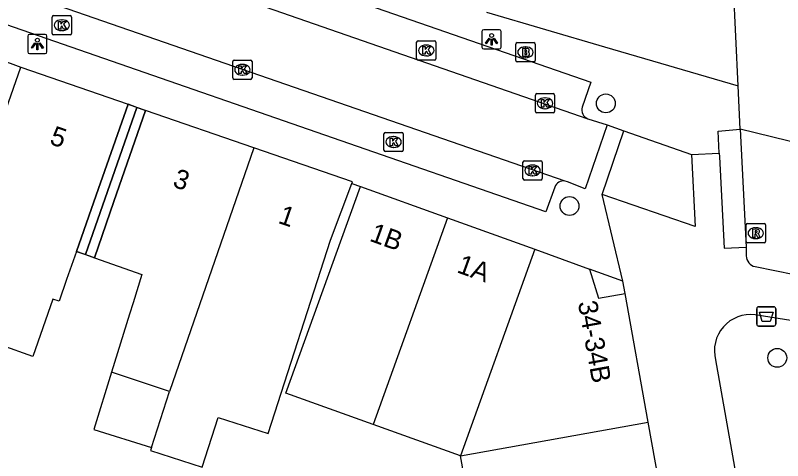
# Model space of a CAD drawing. Extents: x 160026 to 161302, y 384757 to 385701.
# Drawn here: x 160753.58 to 160793.39, y 385184.97 to 385208.08 of the extents above; entities that cross this region are included whole.
import ezdxf

# ---------------------------------------------------------------- set-up
doc = ezdxf.new("R2010")
doc.units = 0
for name, color, linetype in [('IMGEO_Afvalbak', 7, 'Continuous'), ('IMGEO_Boom', 7, 'Continuous'), ('IMGEO_Brandkraan', 7, 'Continuous'), ('IMGEO_Erf', 7, 'Continuous'), ('IMGEO_Kolk', 7, 'Continuous'), ('IMGEO_Lichtpunt', 7, 'Continuous'), ('IMGEO_Pand', 7, 'Continuous'), ('IMGEO_Pand_nummerreeks', 7, 'Continuous'), ('IMGEO_Pand_overbouw', 7, 'Continuous'), ('IMGEO_Rijbaan_lokaal_open', 7, 'Continuous'), ('IMGEO_Rioolput', 7, 'Continuous'), ('IMGEO_Voetpad_open', 7, 'Continuous')]:
    doc.layers.add(name, color=color, linetype=linetype)

msp = doc.modelspace()

# ---------------------------------------------------------------- linework, layer by layer
at = {"layer": 'IMGEO_Afvalbak'}
for p, q in [((160792.047, 385192.059), (160792.047, 385192.859)), ((160792.047, 385192.859), (160792.047, 385192.059)), ((160792.147, 385192.959), (160792.937, 385192.959)), ((160792.937, 385192.959), (160792.147, 385192.959)), ((160793.037, 385192.859), (160793.037, 385192.059)), ((160793.037, 385192.059), (160793.037, 385192.859)), ((160792.937, 385191.959), (160792.147, 385191.959)), ((160792.147, 385191.959), (160792.937, 385191.959))]:
    msp.add_line(p, q, dxfattribs=at)
msp.add_lwpolyline([(160792.19, 385192.673), (160792.894, 385192.673), (160792.745, 385192.203), (160792.339, 385192.203), (160792.19, 385192.673)], dxfattribs=at)
for centre, start, end in [((160792.147, 385192.859), 90, 180), ((160792.147, 385192.859), 90, 180), ((160792.937, 385192.859), 0, 90), ((160792.937, 385192.859), 360, 90), ((160792.147, 385192.059), 180, 270), ((160792.147, 385192.059), 180, 270), ((160792.937, 385192.059), 270, 0), ((160792.937, 385192.059), 270, 0)]:
    msp.add_arc(centre, 0.1, start, end, dxfattribs=at)
at = {"layer": 'IMGEO_Boom'}
for centre in [(160784.223, 385203.513), (160782.337, 385198.189), (160793.115, 385190.308)]:
    msp.add_circle(centre, 0.489, dxfattribs=at)
at = {"layer": 'IMGEO_Brandkraan'}
for p, q in [((160779.549, 385205.74), (160779.549, 385206.592)), ((160779.624, 385206.666), (160780.476, 385206.666)), ((160780.55, 385206.592), (160780.55, 385205.74)), ((160780.037, 385206.446), (160780.062, 385206.446)), ((160780.06, 385205.886), (160780.035, 385205.886)), ((160780.476, 385205.666), (160779.624, 385205.666))]:
    msp.add_line(p, q, dxfattribs=at)
for points in [[(160779.549, 385205.74), (160779.549, 385206.592)], [(160779.624, 385206.666), (160780.476, 385206.666)], [(160780.55, 385206.592), (160780.55, 385205.74)], [(160779.897, 385206.366), (160779.897, 385205.966), (160780.11, 385205.966)], [(160780.128, 385206.366), (160779.897, 385206.366)], [(160780.076, 385206.285), (160780.022, 385206.285), (160780.022, 385206.209)], [(160780.022, 385206.209), (160780.075, 385206.209)], [(160780.084, 385206.133), (160780.022, 385206.133), (160780.022, 385206.052)], [(160780.022, 385206.052), (160780.084, 385206.052)], [(160780.476, 385205.666), (160779.624, 385205.666)]]:
    msp.add_lwpolyline(points, dxfattribs=at)
for centre, radius, start, end in [((160779.626, 385206.59), 0.0765, 91.552, 178.448), ((160779.626, 385206.59), 0.0765, 91.552, 178.448), ((160780.474, 385206.59), 0.0765, 1.552, 88.448), ((160780.474, 385206.59), 0.0765, 1.552, 88.448), ((160780.077, 385206.247), 0.0379, 267.8285, 90.9355), ((160780.132, 385206.221), 0.145, 59.4692, 91.5367), ((160780.157, 385206.268), 0.0922, 285.5137, 58.1501), ((160780.085, 385206.092), 0.0404, 269.8759, 90.5077), ((160780.116, 385206.217), 0.251, 268.6676, 293.5347), ((160780.162, 385206.076), 0.105, 301.3115, 78.989), ((160779.626, 385205.742), 0.0765, 181.552, 268.448), ((160779.626, 385205.742), 0.0765, 181.552, 268.448), ((160780.474, 385205.742), 0.0765, 271.552, 358.448), ((160780.474, 385205.742), 0.0765, 271.552, 358.448)]:
    msp.add_arc(centre, radius, start, end, dxfattribs=at)
for centre, major_axis, ratio, start_param, end_param in [((160780.036, 385206.166), (-0.387, 0.002), 0.722429, 4.712389, 7.853982), ((160780.061, 385206.166), (-0.39, 0.002), 0.717154, 1.570796, 4.712389)]:
    msp.add_ellipse(centre, major_axis=major_axis, ratio=ratio, start_param=start_param, end_param=end_param, dxfattribs=at)
at = {"layer": 'IMGEO_Erf'}
msp.add_lwpolyline([(160757.684, 385195.503), (160756.756, 385195.829)], dxfattribs=at)
at = {"layer": 'IMGEO_Kolk'}
for p, q in [((160755.494, 385207.145), (160755.494, 385207.997)), ((160755.569, 385208.071), (160756.421, 385208.071)), ((160755.982, 385207.851), (160756.007, 385207.851)), ((160756.495, 385207.997), (160756.495, 385207.145)), ((160756.421, 385207.071), (160755.569, 385207.071)), ((160756.005, 385207.291), (160755.98, 385207.291)), ((160774.403, 385205.835), (160774.403, 385206.687)), ((160774.478, 385206.761), (160775.33, 385206.761)), ((160775.404, 385206.687), (160775.404, 385205.835)), ((160774.891, 385206.541), (160774.916, 385206.541)), ((160774.914, 385205.981), (160774.889, 385205.981)), ((160764.863, 385204.834), (160764.863, 385205.686)), ((160764.938, 385205.76), (160765.79, 385205.76)), ((160765.351, 385205.54), (160765.376, 385205.54)), ((160765.864, 385205.686), (160765.864, 385204.834)), ((160775.33, 385205.761), (160774.478, 385205.761)), ((160765.79, 385204.76), (160764.938, 385204.76)), ((160765.374, 385204.98), (160765.349, 385204.98)), ((160780.563, 385203.093), (160780.563, 385203.945)), ((160780.638, 385204.019), (160781.49, 385204.019)), ((160781.051, 385203.799), (160781.076, 385203.799)), ((160781.564, 385203.945), (160781.564, 385203.093)), ((160781.49, 385203.019), (160780.638, 385203.019)), ((160781.074, 385203.239), (160781.049, 385203.239)), ((160772.707, 385201.085), (160772.707, 385201.937)), ((160772.782, 385202.011), (160773.634, 385202.011)), ((160773.708, 385201.937), (160773.708, 385201.085)), ((160773.195, 385201.791), (160773.22, 385201.791)), ((160773.634, 385201.011), (160772.782, 385201.011)), ((160773.218, 385201.231), (160773.193, 385201.231)), ((160779.917, 385199.611), (160779.917, 385200.463)), ((160779.992, 385200.537), (160780.844, 385200.537)), ((160780.405, 385200.317), (160780.43, 385200.317)), ((160780.918, 385200.463), (160780.918, 385199.611)), ((160780.844, 385199.537), (160779.992, 385199.537)), ((160780.428, 385199.757), (160780.403, 385199.757))]:
    msp.add_line(p, q, dxfattribs=at)
for points in [[(160755.494, 385207.145), (160755.494, 385207.997)], [(160755.569, 385208.071), (160756.421, 385208.071)], [(160756.495, 385207.997), (160756.495, 385207.145)], [(160755.815, 385207.771), (160755.938, 385207.771), (160755.938, 385207.62), (160756.068, 385207.771), (160756.232, 385207.771), (160756.086, 385207.62), (160756.239, 385207.371), (160756.087, 385207.371), (160756.002, 385207.535), (160755.938, 385207.468), (160755.938, 385207.371), (160755.815, 385207.371), (160755.815, 385207.771)], [(160756.421, 385207.071), (160755.569, 385207.071)], [(160774.403, 385205.835), (160774.403, 385206.687)], [(160774.478, 385206.761), (160775.33, 385206.761)], [(160775.404, 385206.687), (160775.404, 385205.835)], [(160774.724, 385206.461), (160774.847, 385206.461), (160774.847, 385206.31), (160774.977, 385206.461), (160775.141, 385206.461), (160774.995, 385206.31), (160775.148, 385206.061), (160774.996, 385206.061), (160774.911, 385206.225), (160774.847, 385206.158), (160774.847, 385206.061), (160774.724, 385206.061), (160774.724, 385206.461)], [(160764.863, 385204.834), (160764.863, 385205.686)], [(160764.938, 385205.76), (160765.79, 385205.76)], [(160765.184, 385205.46), (160765.307, 385205.46), (160765.307, 385205.309), (160765.437, 385205.46), (160765.601, 385205.46), (160765.455, 385205.309), (160765.608, 385205.06), (160765.456, 385205.06), (160765.371, 385205.224), (160765.307, 385205.157), (160765.307, 385205.06), (160765.184, 385205.06), (160765.184, 385205.46)], [(160765.864, 385205.686), (160765.864, 385204.834)], [(160775.33, 385205.761), (160774.478, 385205.761)], [(160765.79, 385204.76), (160764.938, 385204.76)], [(160780.563, 385203.093), (160780.563, 385203.945)], [(160780.638, 385204.019), (160781.49, 385204.019)], [(160781.564, 385203.945), (160781.564, 385203.093)], [(160780.884, 385203.719), (160781.007, 385203.719), (160781.007, 385203.568), (160781.137, 385203.719), (160781.301, 385203.719), (160781.155, 385203.568), (160781.308, 385203.319), (160781.156, 385203.319), (160781.071, 385203.483), (160781.007, 385203.416), (160781.007, 385203.319), (160780.884, 385203.319), (160780.884, 385203.719)], [(160781.49, 385203.019), (160780.638, 385203.019)], [(160772.707, 385201.085), (160772.707, 385201.937)], [(160772.782, 385202.011), (160773.634, 385202.011)], [(160773.708, 385201.937), (160773.708, 385201.085)], [(160773.028, 385201.711), (160773.151, 385201.711), (160773.151, 385201.56), (160773.281, 385201.711), (160773.445, 385201.711), (160773.299, 385201.56), (160773.452, 385201.311), (160773.3, 385201.311), (160773.215, 385201.475), (160773.151, 385201.408), (160773.151, 385201.311), (160773.028, 385201.311), (160773.028, 385201.711)], [(160773.634, 385201.011), (160772.782, 385201.011)], [(160779.917, 385199.611), (160779.917, 385200.463)], [(160779.992, 385200.537), (160780.844, 385200.537)], [(160780.238, 385200.237), (160780.361, 385200.237), (160780.361, 385200.086), (160780.491, 385200.237), (160780.655, 385200.237), (160780.509, 385200.086), (160780.662, 385199.837), (160780.51, 385199.837), (160780.425, 385200.001), (160780.361, 385199.934), (160780.361, 385199.837), (160780.238, 385199.837), (160780.238, 385200.237)], [(160780.918, 385200.463), (160780.918, 385199.611)], [(160780.844, 385199.537), (160779.992, 385199.537)]]:
    msp.add_lwpolyline(points, dxfattribs=at)
for centre, start, end in [((160755.571, 385207.995), 91.552, 178.448), ((160755.571, 385207.995), 91.552, 178.448), ((160756.419, 385207.995), 1.552, 88.448), ((160756.419, 385207.995), 1.552, 88.448), ((160755.571, 385207.147), 181.552, 268.448), ((160755.571, 385207.147), 181.552, 268.448), ((160756.419, 385207.147), 271.552, 358.448), ((160756.419, 385207.147), 271.552, 358.448), ((160774.48, 385206.685), 91.552, 178.448), ((160774.48, 385206.685), 91.552, 178.448), ((160775.328, 385206.685), 1.552, 88.448), ((160775.328, 385206.685), 1.552, 88.448), ((160774.48, 385205.837), 181.552, 268.448), ((160774.48, 385205.837), 181.552, 268.448), ((160775.328, 385205.837), 271.552, 358.448), ((160775.328, 385205.837), 271.552, 358.448), ((160764.94, 385205.684), 91.552, 178.448), ((160764.94, 385205.684), 91.552, 178.448), ((160765.788, 385205.684), 1.552, 88.448), ((160765.788, 385205.684), 1.552, 88.448), ((160764.94, 385204.836), 181.552, 268.448), ((160764.94, 385204.836), 181.552, 268.448), ((160765.788, 385204.836), 271.552, 358.448), ((160765.788, 385204.836), 271.552, 358.448), ((160780.64, 385203.943), 91.552, 178.448), ((160780.64, 385203.943), 91.552, 178.448), ((160781.488, 385203.943), 1.552, 88.448), ((160781.488, 385203.943), 1.552, 88.448), ((160780.64, 385203.095), 181.552, 268.448), ((160780.64, 385203.095), 181.552, 268.448), ((160781.488, 385203.095), 271.552, 358.448), ((160781.488, 385203.095), 271.552, 358.448), ((160772.784, 385201.935), 91.552, 178.448), ((160772.784, 385201.935), 91.552, 178.448), ((160773.632, 385201.935), 1.552, 88.448), ((160773.632, 385201.935), 1.552, 88.448), ((160772.784, 385201.087), 181.552, 268.448), ((160772.784, 385201.087), 181.552, 268.448), ((160773.632, 385201.087), 271.552, 358.448), ((160773.632, 385201.087), 271.552, 358.448), ((160779.994, 385200.461), 91.552, 178.448), ((160779.994, 385200.461), 91.552, 178.448), ((160780.842, 385200.461), 1.552, 88.448), ((160780.842, 385200.461), 1.552, 88.448), ((160779.994, 385199.613), 181.552, 268.448), ((160779.994, 385199.613), 181.552, 268.448), ((160780.842, 385199.613), 271.552, 358.448), ((160780.842, 385199.613), 271.552, 358.448)]:
    msp.add_arc(centre, 0.0765, start, end, dxfattribs=at)
for centre, major_axis, ratio, start_param, end_param in [((160755.981, 385207.571), (-0.387, 0.002), 0.722429, 4.712389, 7.853982), ((160756.006, 385207.571), (-0.39, 0.002), 0.717154, 1.570796, 4.712389), ((160774.89, 385206.261), (-0.387, 0.002), 0.722429, 4.712389, 7.853982), ((160774.915, 385206.261), (-0.39, 0.002), 0.717154, 1.570796, 4.712389), ((160765.35, 385205.26), (-0.387, 0.002), 0.722429, 4.712389, 7.853982), ((160765.375, 385205.26), (-0.39, 0.002), 0.717154, 1.570796, 4.712389), ((160781.05, 385203.519), (-0.387, 0.002), 0.722429, 4.712389, 7.853982), ((160781.075, 385203.519), (-0.39, 0.002), 0.717154, 1.570796, 4.712389), ((160773.194, 385201.511), (-0.387, 0.002), 0.722429, 4.712389, 7.853982), ((160773.219, 385201.511), (-0.39, 0.002), 0.717154, 1.570796, 4.712389), ((160780.404, 385200.037), (-0.387, 0.002), 0.722429, 4.712389, 7.853982), ((160780.429, 385200.037), (-0.39, 0.002), 0.717154, 1.570796, 4.712389)]:
    msp.add_ellipse(centre, major_axis=major_axis, ratio=ratio, start_param=start_param, end_param=end_param, dxfattribs=at)
at = {"layer": 'IMGEO_Lichtpunt'}
for p, q in [((160754.226, 385206.998), (160754.226, 385206.191)), ((160754.226, 385206.998), (160754.226, 385206.191)), ((160755.128, 385207.093), (160754.32, 385207.093)), ((160755.128, 385207.093), (160754.32, 385207.093)), ((160755.222, 385206.191), (160755.222, 385206.998)), ((160755.222, 385206.191), (160755.222, 385206.998)), ((160777.794, 385207.239), (160777.794, 385206.432)), ((160777.794, 385207.239), (160777.794, 385206.432)), ((160778.696, 385207.334), (160777.888, 385207.334)), ((160778.696, 385207.334), (160777.888, 385207.334)), ((160778.79, 385206.432), (160778.79, 385207.239)), ((160778.79, 385206.432), (160778.79, 385207.239)), ((160777.888, 385206.338), (160778.696, 385206.338)), ((160777.888, 385206.338), (160778.696, 385206.338)), ((160754.32, 385206.097), (160755.128, 385206.097)), ((160754.32, 385206.097), (160755.128, 385206.097))]:
    msp.add_line(p, q, dxfattribs=at)
for points in [[(160754.6, 385206.662), (160754.639, 385206.634), (160754.451, 385206.372), (160754.413, 385206.399), (160754.6, 385206.662)], [(160754.702, 385206.614), (160754.749, 385206.614), (160754.749, 385206.292), (160754.702, 385206.292), (160754.702, 385206.614)], [(160754.812, 385206.634), (160754.85, 385206.661), (160755.037, 385206.399), (160754.998, 385206.371), (160754.812, 385206.634)], [(160778.168, 385206.903), (160778.207, 385206.875), (160778.019, 385206.613), (160777.981, 385206.64), (160778.168, 385206.903)], [(160778.27, 385206.855), (160778.317, 385206.855), (160778.317, 385206.533), (160778.27, 385206.533), (160778.27, 385206.855)], [(160778.38, 385206.875), (160778.418, 385206.902), (160778.605, 385206.64), (160778.566, 385206.612), (160778.38, 385206.875)]]:
    msp.add_lwpolyline(points, dxfattribs=at)
for centre in [(160778.293, 385207.037), (160754.725, 385206.796)]:
    msp.add_circle(centre, 0.0994, dxfattribs=at)
for centre, start, end in [((160754.32, 385206.998), 90, 180), ((160754.32, 385206.998), 90, 180), ((160755.128, 385206.998), 0, 90), ((160755.128, 385206.998), 0, 90), ((160777.888, 385207.239), 90, 180), ((160777.888, 385207.239), 90, 180), ((160778.696, 385207.239), 0, 90), ((160778.696, 385207.239), 0, 90), ((160754.32, 385206.191), 180, 270), ((160754.32, 385206.191), 180, 270), ((160755.128, 385206.191), 270, 0), ((160755.128, 385206.191), 270, 360), ((160777.888, 385206.432), 180, 270), ((160777.888, 385206.432), 180, 270), ((160778.696, 385206.432), 270, 0), ((160778.696, 385206.432), 270, 360)]:
    msp.add_arc(centre, 0.0946, start, end, dxfattribs=at)
at = {"layer": 'IMGEO_Pand'}
for points in [[(160756.756, 385195.829), (160756.244, 385194.369), (160755.849, 385193.244), (160755.532, 385193.355), (160754.489, 385190.382), (160752.844, 385190.96), (160750.345, 385183.972), (160747.022, 385185.094), (160748.262, 385188.904), (160749.278, 385192.023), (160750.708, 385196.416), (160752.206, 385200.685), (160753.862, 385205.402)], [(160753.862, 385205.402), (160759.432, 385203.467)], [(160756.756, 385195.829), (160757.781, 385198.749), (160759.432, 385203.467)], [(160760.344, 385203.148), (160758.701, 385198.426), (160757.684, 385195.503)], [(160765.948, 385201.213), (160760.344, 385203.148)], [(160765.948, 385201.213), (160761.579, 385188.565)], [(160771.045, 385199.363), (160771.075, 385199.442), (160765.948, 385201.213)], [(160760.639, 385185.653), (160760.588, 385185.495), (160763.274, 385184.629), (160764.109, 385187.218), (160766.699, 385186.383), (160769.935, 385196.411), (160771.045, 385199.363)], [(160772.154, 385186.843), (160767.625, 385188.468), (160771.49, 385199.203)], [(160771.49, 385199.203), (160776.004, 385197.576)], [(160776.004, 385197.576), (160772.154, 385186.843)], [(160776.004, 385197.576), (160780.53, 385195.944)], [(160780.53, 385195.944), (160776.682, 385185.219)], [(160780.53, 385195.944), (160783.374, 385194.919), (160783.844, 385193.412), (160785.222, 385193.652)], [(160757.684, 385195.503), (160760.15, 385194.637), (160759.691, 385193.16), (160759.512, 385192.583), (160758.572, 385189.56)], [(160786.421, 385186.975), (160785.222, 385193.652)], [(160758.572, 385189.56), (160757.647, 385186.583), (160760.639, 385185.653)], [(160761.579, 385188.565), (160758.572, 385189.56)], [(160760.639, 385185.653), (160761.579, 385188.565)], [(160776.682, 385185.219), (160772.154, 385186.843)], [(160776.682, 385185.219), (160786.421, 385186.975)], [(160788.35, 385176.226), (160786.421, 385186.975)], [(160778.62, 385174.471), (160776.682, 385185.219)]]:
    msp.add_lwpolyline(points, dxfattribs=at)
at = {"layer": 'IMGEO_Pand_overbouw'}
for points in [[(160759.432, 385203.467), (160757.781, 385198.749), (160756.756, 385195.829), (160757.22, 385195.666), (160759.888, 385203.308)], [(160760.344, 385203.148), (160759.888, 385203.308), (160757.22, 385195.666), (160757.684, 385195.503), (160758.701, 385198.426)], [(160783.374, 385194.919), (160783.844, 385193.412), (160785.222, 385193.652), (160785.107, 385194.294)]]:
    msp.add_lwpolyline(points, close=True, dxfattribs=at)
at = {"layer": 'IMGEO_Rijbaan_lokaal_open'}
for points in [[(160791.09, 385204.425), (160790.595, 385214.684), (160788.644, 385250), (160788.518, 385256.641), (160788.484, 385257.309), (160788.404, 385258.674)], [(160728.965, 385221.591), (160783.288, 385202.713)], [(160782.111, 385199.477), (160727.822, 385218.288)], [(160791.198, 385202.182), (160791.09, 385204.425)], [(160783.288, 385202.713), (160784.283, 385202.393)], [(160784.283, 385202.393), (160783.151, 385199.087), (160782.226, 385199.437), (160782.111, 385199.477)], [(160784.023, 385198.789), (160785.159, 385202.097)], [(160785.159, 385202.097), (160788.669, 385200.864)], [(160798.755, 385200.333), (160791.198, 385202.182)], [(160791.198, 385202.182), (160791.493, 385196.048)], [(160788.669, 385200.864), (160788.849, 385197.119), (160784.023, 385198.789)], [(160791.493, 385196.048), (160791.509, 385195.605)], [(160791.966, 385195.044), (160796.046, 385194.216)]]:
    msp.add_lwpolyline(points, dxfattribs=at)
msp.add_arc((160792.077, 385195.601), 0.568, 179.6309, 258.7028, dxfattribs=at)
at = {"layer": 'IMGEO_Rioolput'}
for p, q in [((160791.5, 385196.353), (160791.5, 385197.205)), ((160791.575, 385197.279), (160792.427, 385197.279)), ((160791.988, 385197.059), (160792.013, 385197.059)), ((160792.501, 385197.205), (160792.501, 385196.353)), ((160792.427, 385196.279), (160791.575, 385196.279)), ((160792.011, 385196.499), (160791.986, 385196.499))]:
    msp.add_line(p, q, dxfattribs=at)
for points in [[(160791.5, 385196.353), (160791.5, 385197.205)], [(160791.575, 385197.279), (160792.427, 385197.279)], [(160792.501, 385197.205), (160792.501, 385196.353)], [(160792.089, 385196.977), (160791.837, 385196.979), (160791.837, 385196.579)], [(160791.837, 385196.579), (160791.961, 385196.579), (160791.961, 385196.741), (160791.972, 385196.741)], [(160792.015, 385196.898), (160791.961, 385196.898), (160791.961, 385196.817)], [(160791.961, 385196.817), (160792.013, 385196.817)], [(160792.019, 385196.712), (160792.09, 385196.579), (160792.23, 385196.579), (160792.165, 385196.705)], [(160792.427, 385196.279), (160791.575, 385196.279)]]:
    msp.add_lwpolyline(points, dxfattribs=at)
for centre, radius, start, end in [((160791.577, 385197.203), 0.0765, 91.552, 178.448), ((160791.577, 385197.203), 0.0765, 91.552, 178.448), ((160792.425, 385197.203), 0.0765, 1.552, 88.448), ((160792.425, 385197.203), 0.0765, 1.552, 88.448), ((160791.971, 385196.688), 0.0533, 26.0293, 88.6989), ((160791.997, 385197.006), 0.19, 274.7715, 282.9687), ((160792.021, 385196.802), 0.0964, 77.0061, 93.1865), ((160792.035, 385196.859), 0.0378, 276.6634, 79.6772), ((160792.088, 385196.867), 0.109, 350.3612, 89.416), ((160792.086, 385196.867), 0.112, 277.5842, 350.9817), ((160792.07, 385196.652), 0.108, 29.5134, 73.7905), ((160791.577, 385196.355), 0.0765, 181.552, 268.448), ((160791.577, 385196.355), 0.0765, 181.552, 268.448), ((160792.425, 385196.355), 0.0765, 271.552, 358.448), ((160792.425, 385196.355), 0.0765, 271.552, 358.448)]:
    msp.add_arc(centre, radius, start, end, dxfattribs=at)
for centre, major_axis, ratio, start_param, end_param in [((160791.987, 385196.779), (-0.387, 0.002), 0.722429, 4.712389, 7.853982), ((160792.012, 385196.779), (-0.39, 0.002), 0.717154, 1.570796, 4.712389)]:
    msp.add_ellipse(centre, major_axis=major_axis, ratio=ratio, start_param=start_param, end_param=end_param, dxfattribs=at)
at = {"layer": 'IMGEO_Voetpad_open'}
for points in [[(160727.342, 385224.065), (160783.445, 385204.608), (160782.993, 385203.324)], [(160781.566, 385199.169), (160781.115, 385197.893), (160712.287, 385221.77)], [(160778.033, 385208.249), (160784.154, 385206.456), (160791.09, 385204.425)], [(160752.694, 385205.818), (160753.862, 385205.402)], [(160759.432, 385203.467), (160760.344, 385203.148)], [(160784.283, 385202.393), (160785.159, 385202.097)], [(160790.104, 385200.939), (160790.045, 385202.08), (160791.198, 385202.182)], [(160788.669, 385200.864), (160790.104, 385200.939)], [(160790.104, 385200.939), (160790.114, 385200.742), (160790.362, 385195.995), (160791.493, 385196.048)], [(160771.045, 385199.363), (160771.49, 385199.203)], [(160785.222, 385193.652), (160785.107, 385194.294), (160784.023, 385198.789)], [(160814.786, 385189.654), (160812.972, 385189.853), (160807.638, 385190.268), (160801.375, 385191.026), (160796.095, 385191.883), (160791.961, 385192.542)], [(160789.912, 385190.205), (160791.032, 385183.851), (160792.211, 385177.681), (160792.954, 385173.066), (160810.526, 385170.716)]]:
    msp.add_lwpolyline(points, dxfattribs=at)
for centre, radius, start, end in [((160783.475, 385203.18), 0.503, 163.334, 248.2099), ((160782.016, 385199.01), 0.477, 78.4522, 160.4926), ((160791.733, 385190.676), 1.88, 83.0203, 194.4933)]:
    msp.add_arc(centre, radius, start, end, dxfattribs=at)

# ---------------------------------------------------------------- texts
at = {"layer": 'IMGEO_Pand_nummerreeks'}
for s, rotation, p in [('5', 340.8429, (160755.31, 385201.426)), ('3', 340.9492, (160761.696, 385199.211)), ('1', 340.9492, (160767.17, 385197.321)), ('1B', 340.1757, (160771.91, 385196.394)), ('1A', 340.1757, (160776.44, 385194.761)), ('34-34B', 280.1755, (160782.766, 385193.185))]:
    msp.add_text(s, height=1, rotation=rotation, dxfattribs=at).set_placement(p)

doc.saveas('drawing.dxf')
